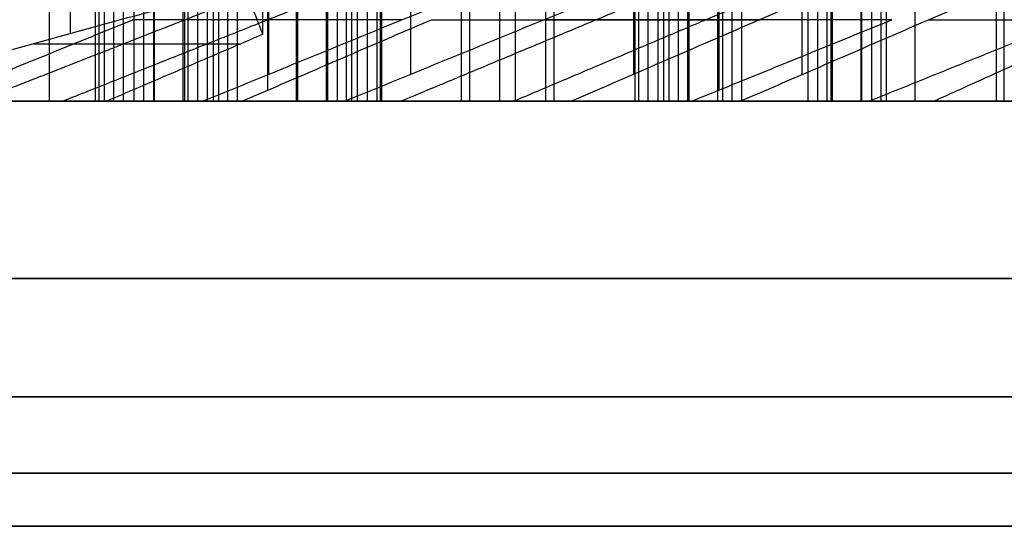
# Model space of a CAD drawing. Header units: centimetres. Extents: x -2.49 to 2.49, y -2.2 to 3.1.
# Tile 470 of 656: x -0.5054 to -0.4359, y -0.935 to -0.8992. Entities that reach past the tile are written whole.
import ezdxf

# ---------------------------------------------------------------- set-up
doc = ezdxf.new("R2010")
doc.units = ezdxf.units.CM
doc.layers.add('Default', color=7, linetype='Continuous', true_color=0x000000)

# ---------------------------------------------------------------- blocks, each defined once
blk = doc.blocks.new('124610')
at = {"layer": 'Default', "extrusion": (0, -1, 0)}
for start, end in [(0, 180), (180, 0)]:
    blk.add_arc((0, 0, -9.74142), 14, start, end, dxfattribs=at)
blk = doc.blocks.new('18388')
at = {"layer": 'Default'}
for p, q in [((-5.01821, 12.92994, -1.85205), (-5.01821, 12.39785, -1.85205)), ((-4.87822, 12.90108, 2.38115), (-4.87822, 12.36899, 2.38115)), ((-4.77773, 12.36899, 2.57686), (-4.77773, 12.90108, 2.57686)), ((-4.62049, 12.90108, -2.84921), (-4.62049, 12.36899, -2.84921)), ((-4.50125, 12.36899, -3.03409), (-4.50125, 12.90108, -3.03409)), ((-4.87866, 12.3579, -2.44893), (-4.87866, 12.88999, -2.44893)), ((-4.56017, 12.88999, 3.00058), (-4.56017, 12.3579, 3.00058)), ((-4.99791, 12.8798, -2.26405), (-4.99791, 12.35, -2.26405)), ((-4.45968, 12.35, 3.19629), (-4.45968, 12.8798, 3.19629)), ((-4.98745, 12.35, -2.66079), (-4.98745, 12.875, -2.66079)), ((-4.96617, 12.35, 3.98159), (-4.96617, 12.875, 3.98159)), ((-4.95885, 12.875, -3.05664), (-4.95885, 12.35, -3.05664)), ((-4.93855, 12.875, -3.46864), (-4.93855, 12.35, -3.46864)), ((-4.93758, 12.875, 3.58574), (-4.93758, 12.35, 3.58574)), ((-4.92809, 12.35, -3.86538), (-4.92809, 12.875, -3.86538)), ((-4.91728, 12.875, 3.17374), (-4.91728, 12.35, 3.17374)), ((-4.90682, 12.35, 2.777), (-4.90682, 12.875, 2.777)), ((-4.85836, 12.35, -2.86093), (-4.85836, 12.875, -2.86093)), ((-4.85739, 12.35, 4.19345), (-4.85739, 12.875, 4.19345)), ((-4.83709, 12.35, 3.78145), (-4.83709, 12.875, 3.78145)), ((-4.82977, 12.875, -3.25678), (-4.82977, 12.35, -3.25678)), ((-4.8193, 12.35, -3.65352), (-4.8193, 12.875, -3.65352)), ((-4.80849, 12.875, 3.3856), (-4.80849, 12.35, 3.3856)), ((-4.799, 12.35, -4.06552), (-4.799, 12.875, -4.06552)), ((-4.79803, 12.35, 2.98886), (-4.79803, 12.875, 2.98886)), ((-4.61952, 12.875, 4.20517), (-4.61952, 12.35, 4.20517)), ((-4.61003, 12.35, -3.24595), (-4.61003, 12.875, -3.24595)), ((-4.59922, 12.875, 3.79317), (-4.59922, 12.35, 3.79317)), ((-4.58876, 12.35, 3.39643), (-4.58876, 12.875, 3.39643)), ((-4.58144, 12.875, -3.6418), (-4.58144, 12.35, -3.6418)), ((-4.56113, 12.875, -4.0538), (-4.56113, 12.35, -4.0538)), ((-4.55067, 12.35, -4.45054), (-4.55067, 12.875, -4.45054)), ((-4.49044, 12.875, 4.00503), (-4.49044, 12.35, 4.00503)), ((-4.48095, 12.35, -3.44609), (-4.48095, 12.875, -3.44609)), ((-4.47998, 12.35, 3.60829), (-4.47998, 12.875, 3.60829)), ((-4.45235, 12.875, -3.84194), (-4.45235, 12.35, -3.84194)), ((-4.44189, 12.35, -4.23868), (-4.44189, 12.875, -4.23868)), ((-4.42159, 12.35, -4.65068), (-4.42159, 12.875, -4.65068)), ((-5.30608, 12.35, -3.2685), (-4.82919, 12.35, -3.2685)), ((-5.28481, 12.35, 3.37388), (-4.80792, 12.35, 3.37388)), ((-5.22724, 12.35, 2.20568), (-5.01708, 12.35, 2.20568)), ((-5.04636, 12.35, 3.6416), (-5.04636, 12.35, 3.10616)), ((-4.9859, 12.35, -2.69225), (-4.77367, 12.35, -2.69225)), ((-4.96675, 12.35, 3.99331), (-4.48986, 12.35, 3.99331)), ((-4.92867, 12.35, -3.85366), (-4.45177, 12.35, -3.85366)), ((-4.90953, 12.35, 2.83204), (-4.69209, 12.35, 2.83204)), ((-4.82928, 12.35, -2.59117), (-4.82928, 12.35, -2.87586)), ((-4.74659, 12.35, 3.02204), (-4.74659, 12.35, 2.73971)), ((-4.72831, 12.35, 4.26103), (-4.72831, 12.35, 3.72559)), ((-4.69022, 12.35, -3.58594), (-4.69022, 12.35, -4.12137)), ((-4.60808, 12.35, -3.28564), (-4.38643, 12.35, -3.28564)), ((-4.59081, 12.35, 3.4381), (-4.26797, 12.35, 3.4381)), ((-4.55125, 12.35, -4.43882), (-4.07436, 12.35, -4.43882)), ((-4.43912, 12.35, -3.21409), (-4.43912, 12.35, -3.46757)), ((-4.37482, 12.35, 3.67611), (-4.37482, 12.35, 3.30107))]:
    blk.add_line(p, q, dxfattribs=at)
at = {"layer": 'Default', "extrusion": (0, 1, 0)}
for centre, radius, start, end in [((0, 0, 12.35), 5.48052, 335.63926, 340.71367), ((0, 0, 12.35), 5.48052, 21.03765, 26.02892), ((0, 0, 12.35), 5.48052, 328.32905, 333.32032), ((0, 0, 12.35), 5.48052, 28.32905, 33.32032), ((0.00004, -0.00003, 12.35), 5.48047, 321.03761, 326.02892), ((0, 0, 12.35), 5.48052, 35.63926, 40.71367), ((0, 0, 12.0875), 6.975, 267.178989, 87.178989), ((0, 0, 12.05), 11.225, 266.985339, 86.985339)]:
    blk.add_arc(centre, radius, start, end, dxfattribs=at)
at = {"layer": 'Default', "extrusion": (0, -1, 0)}
blk.add_arc((0, 0, -12.225), 10.5875, 90, 270, dxfattribs=at)
at = {"layer": 'Default'}
for points, degree in [([(-4.88235, 12.92929, -2.18952), (-4.88235, 12.66325, -2.18952), (-4.88235, 12.3972, -2.18952)], 2), ([(-5.03283, 12.35, 3.09921), (-5.03283, 12.6125, 3.09921), (-5.03283, 12.875, 3.09921)], 2), ([(-5.00054, 12.875, 2.44396), (-5.00054, 12.6125, 2.44396), (-5.00054, 12.35, 2.44396)], 2), ([(-4.99421, 12.875, -2.52346), (-4.99421, 12.6125, -2.52346), (-4.99421, 12.35, -2.52346)], 2), ([(-4.98068, 12.875, -2.79812), (-4.98068, 12.6125, -2.79812), (-4.98068, 12.35, -2.79812)], 2), ([(-4.97294, 12.35, 4.11892), (-4.97294, 12.6125, 4.11892), (-4.97294, 12.875, 4.11892)], 2), ([(-4.95941, 12.875, 3.84426), (-4.95941, 12.6125, 3.84426), (-4.95941, 12.35, 3.84426)], 2), ([(-4.93486, 12.35, -3.72805), (-4.93486, 12.6125, -3.72805), (-4.93486, 12.875, -3.72805)], 2), ([(-4.92132, 12.35, -4.00271), (-4.92132, 12.6125, -4.00271), (-4.92132, 12.875, -4.00271)], 2), ([(-4.91358, 12.875, 2.91433), (-4.91358, 12.6125, 2.91433), (-4.91358, 12.35, 2.91433)], 2), ([(-4.90005, 12.35, 2.63967), (-4.90005, 12.6125, 2.63967), (-4.90005, 12.875, 2.63967)], 2), ([(-4.83653, 12.875, -3.11944), (-4.83653, 12.6125, -3.11944), (-4.83653, 12.35, -3.11944)], 2), ([(-4.823, 12.35, -3.39411), (-4.823, 12.6125, -3.39411), (-4.823, 12.875, -3.39411)], 2), ([(-4.81526, 12.35, 3.52293), (-4.81526, 12.6125, 3.52293), (-4.81526, 12.875, 3.52293)], 2), ([(-4.80173, 12.875, 3.24827), (-4.80173, 12.6125, 3.24827), (-4.80173, 12.35, 3.24827)], 2), ([(-4.74184, 12.35, 4.26798), (-4.74184, 12.6125, 4.26798), (-4.74184, 12.875, 4.26798)], 2), ([(-4.73604, 12.35, -2.92373), (-4.73604, 12.6125, -2.92373), (-4.73604, 12.875, -2.92373)], 2), ([(-4.71477, 12.35, 3.71864), (-4.71477, 12.6125, 3.71864), (-4.71477, 12.875, 3.71864)], 2), ([(-4.70375, 12.35, -3.57899), (-4.70375, 12.6125, -3.57899), (-4.70375, 12.875, -3.57899)], 2), ([(-4.68248, 12.875, 3.06339), (-4.68248, 12.6125, 3.06339), (-4.68248, 12.35, 3.06339)], 2), ([(-4.67669, 12.875, -4.12832), (-4.67669, 12.6125, -4.12832), (-4.67669, 12.35, -4.12832)], 2), ([(-4.6168, 12.875, -3.10862), (-4.6168, 12.6125, -3.10862), (-4.6168, 12.35, -3.10862)], 2), ([(-4.60326, 12.875, -3.38328), (-4.60326, 12.6125, -3.38328), (-4.60326, 12.35, -3.38328)], 2), ([(-4.59553, 12.875, 3.53376), (-4.59553, 12.6125, 3.53376), (-4.59553, 12.35, 3.53376)], 2), ([(-4.58199, 12.35, 3.2591), (-4.58199, 12.6125, 3.2591), (-4.58199, 12.875, 3.2591)], 2), ([(-4.55744, 12.35, -4.31321), (-4.55744, 12.6125, -4.31321), (-4.55744, 12.875, -4.31321)], 2), ([(-4.54391, 12.35, -4.58787), (-4.54391, 12.6125, -4.58787), (-4.54391, 12.875, -4.58787)], 2), ([(-4.4972, 12.35, 4.14236), (-4.4972, 12.6125, 4.14236), (-4.4972, 12.875, 4.14236)], 2), ([(-4.48367, 12.35, 3.8677), (-4.48367, 12.6125, 3.8677), (-4.48367, 12.875, 3.8677)], 2), ([(-4.45912, 12.35, -3.7046), (-4.45912, 12.6125, -3.7046), (-4.45912, 12.875, -3.7046)], 2), ([(-4.44558, 12.35, -3.97927), (-4.44558, 12.6125, -3.97927), (-4.44558, 12.875, -3.97927)], 2), ([(-4.36443, 12.875, 3.68282), (-4.36443, 12.6125, 3.68282), (-4.36443, 12.35, 3.68282)], 2), ([(-4.35863, 12.35, -3.50889), (-4.35863, 12.6125, -3.50889), (-4.35863, 12.875, -3.50889)], 2), ([(-5.0065, 12.51858, 0.32995), (-5.23758, 12.43429, 0.34518), (-5.46866, 12.35, 0.36041)], 2), ([(-4.94983, 12.51859, -0.82013), (-5.17832, 12.4343, -0.85799), (-5.40681, 12.35, -0.89585)], 2), ([(-4.74362, 12.46112, 2.06904), (-4.88354, 12.40556, 2.13007), (-5.02347, 12.35, 2.1911)], 2), ([(-4.51732, 12.46145, -2.52336), (-4.65099, 12.40572, -2.59802), (-4.78465, 12.35, -2.67269)], 2), ([(-4.44059, 12.4621, 2.65261), (-4.57279, 12.40605, 2.73158), (-4.70499, 12.35, 2.81055)], 2), ([(-4.16223, 12.46138, -3.0743), (-4.28531, 12.40569, -3.16521), (-4.40839, 12.35, -3.25611)], 2), ([(-5.14052, 12.36365, -1.78924), (-5.11337, 12.37132, -1.80318), (-5.05906, 12.38656, -1.83107), (-4.97751, 12.40912, -1.87294), (-4.9231, 12.42397, -1.90088), (-4.89589, 12.43134, -1.91485)], 3), ([(-4.89589, 12.43134, -1.91485), (-4.89438, 12.4278, -1.9454), (-4.89137, 12.42055, -2.00648), (-4.88686, 12.40917, -2.09804), (-4.88386, 12.40125, -2.15903), (-4.88235, 12.3972, -2.18952)], 3), ([(-4.89313, 12.42477, -1.97074), (-4.98841, 12.38739, -2.00912), (-5.08369, 12.35, -2.04749)], 2), ([(-4.92465, 12.35, 2.40499), (-4.9059, 12.35767, 2.39536), (-4.8684, 12.37301, 2.37611), (-4.81215, 12.39602, 2.34723), (-4.77465, 12.41136, 2.32797), (-4.7559, 12.41903, 2.31835)], 3), ([(-4.65541, 12.41903, 2.51405), (-4.67416, 12.41136, 2.52368), (-4.71166, 12.39602, 2.54294), (-4.76791, 12.37301, 2.57182), (-4.80541, 12.35767, 2.59107), (-4.82416, 12.35, 2.6007)], 3), ([(-4.50494, 12.41903, -2.77468), (-4.52265, 12.41136, -2.7861), (-4.55808, 12.39602, -2.80895), (-4.61121, 12.37301, -2.84322), (-4.64664, 12.35767, -2.86607), (-4.66435, 12.35, -2.87749)], 3), ([(-4.54511, 12.35, -3.06238), (-4.52739, 12.35767, -3.05095), (-4.49197, 12.37301, -3.0281), (-4.43883, 12.39602, -2.99383), (-4.40341, 12.41136, -2.97098), (-4.3857, 12.41903, -2.95956)], 3), ([(-4.97347, 12.40765, 1.89462), (-4.98922, 12.40125, 1.90271), (-5.02072, 12.38844, 1.91889), (-5.06797, 12.36922, 1.94315), (-5.09947, 12.35641, 1.95932), (-5.11522, 12.35, 1.96741)], 3), ([(-4.89702, 12.35, -2.46077), (-4.88214, 12.35641, -2.45117), (-4.85238, 12.36922, -2.43198), (-4.80775, 12.38844, -2.40319), (-4.77799, 12.40125, -2.384), (-4.76311, 12.40765, -2.3744)], 3), ([(-4.57959, 12.35, 3.01056), (-4.56385, 12.35641, 3.00247), (-4.53235, 12.36922, 2.9863), (-4.4851, 12.38844, 2.96204), (-4.4536, 12.40125, 2.94586), (-4.43785, 12.40765, 2.93777)], 3), ([(-4.88235, 12.3972, -2.18952), (-4.8946, 12.39196, -2.19742), (-4.9191, 12.38147, -2.21322), (-4.95584, 12.36574, -2.23691), (-4.98033, 12.35525, -2.25271), (-4.99257, 12.35, -2.26061)], 3), ([(-4.33736, 12.3972, 3.13348), (-4.35032, 12.39196, 3.14014), (-4.37625, 12.38147, 3.15345), (-4.41514, 12.36574, 3.17342), (-4.44107, 12.35525, 3.18674), (-4.45403, 12.35, 3.19339)], 3), ([(-5.03283, 12.35, 3.09921), (-5.15515, 12.35, 3.16202), (-5.27746, 12.35, 3.22483)], 2), ([(-5.23164, 12.35, 2.2949), (-5.11609, 12.35, 2.36943), (-5.00054, 12.35, 2.44396)], 2), ([(-4.99257, 12.35, -2.26061), (-5.05301, 12.35, -2.29959), (-5.11346, 12.35, -2.33857)], 2), ([(-5.08117, 12.35, -2.99383), (-4.95885, 12.35, -3.05664), (-4.83653, 12.35, -3.11944)], 2), ([(-5.0599, 12.35, 3.64855), (-4.93758, 12.35, 3.58574), (-4.81526, 12.35, 3.52293)], 2), ([(-4.823, 12.35, -3.39411), (-4.93855, 12.35, -3.46864), (-5.0541, 12.35, -3.54316)], 2), ([(-4.80173, 12.35, 3.24827), (-4.91728, 12.35, 3.17374), (-5.03283, 12.35, 3.09921)], 2), ([(-5.00054, 12.35, 2.44396), (-4.96259, 12.35, 2.42447), (-4.92465, 12.35, 2.40499)], 2), ([(-4.99421, 12.35, -2.52346), (-4.94561, 12.35, -2.49211), (-4.89702, 12.35, -2.46077)], 2), ([(-4.98068, 12.35, -2.79812), (-4.98745, 12.35, -2.66079), (-4.99421, 12.35, -2.52346)], 2), ([(-4.73604, 12.35, -2.92373), (-4.85836, 12.35, -2.86093), (-4.98068, 12.35, -2.79812)], 2), ([(-4.95941, 12.35, 3.84426), (-4.96617, 12.35, 3.98159), (-4.97294, 12.35, 4.11892)], 2), ([(-4.97294, 12.35, 4.11892), (-4.85739, 12.35, 4.19345), (-4.74184, 12.35, 4.26798)], 2), ([(-4.71477, 12.35, 3.71864), (-4.83709, 12.35, 3.78145), (-4.95941, 12.35, 3.84426)], 2), ([(-4.92132, 12.35, -4.00271), (-4.92809, 12.35, -3.86538), (-4.93486, 12.35, -3.72805)], 2), ([(-4.93486, 12.35, -3.72805), (-4.8193, 12.35, -3.65352), (-4.70375, 12.35, -3.57899)], 2), ([(-4.67669, 12.35, -4.12832), (-4.799, 12.35, -4.06552), (-4.92132, 12.35, -4.00271)], 2), ([(-4.91358, 12.35, 2.91433), (-4.79803, 12.35, 2.98886), (-4.68248, 12.35, 3.06339)], 2), ([(-4.90005, 12.35, 2.63967), (-4.90682, 12.35, 2.777), (-4.91358, 12.35, 2.91433)], 2), ([(-4.82416, 12.35, 2.6007), (-4.8621, 12.35, 2.62018), (-4.90005, 12.35, 2.63967)], 2), ([(-4.83653, 12.35, -3.11944), (-4.82977, 12.35, -3.25678), (-4.823, 12.35, -3.39411)], 2), ([(-4.81526, 12.35, 3.52293), (-4.80849, 12.35, 3.3856), (-4.80173, 12.35, 3.24827)], 2), ([(-4.74184, 12.35, 4.26798), (-4.61952, 12.35, 4.20517), (-4.4972, 12.35, 4.14236)], 2), ([(-4.66435, 12.35, -2.87749), (-4.7002, 12.35, -2.90061), (-4.73604, 12.35, -2.92373)], 2), ([(-4.48367, 12.35, 3.8677), (-4.59922, 12.35, 3.79317), (-4.71477, 12.35, 3.71864)], 2), ([(-4.70375, 12.35, -3.57899), (-4.58144, 12.35, -3.6418), (-4.45912, 12.35, -3.7046)], 2), ([(-4.68248, 12.35, 3.06339), (-4.63104, 12.35, 3.03697), (-4.57959, 12.35, 3.01056)], 2), ([(-4.44558, 12.35, -3.97927), (-4.56113, 12.35, -4.0538), (-4.67669, 12.35, -4.12832)], 2), ([(-4.6168, 12.35, -3.10862), (-4.58095, 12.35, -3.0855), (-4.54511, 12.35, -3.06238)], 2), ([(-4.60326, 12.35, -3.38328), (-4.61003, 12.35, -3.24595), (-4.6168, 12.35, -3.10862)], 2), ([(-4.35863, 12.35, -3.50889), (-4.48095, 12.35, -3.44609), (-4.60326, 12.35, -3.38328)], 2), ([(-4.59553, 12.35, 3.53376), (-4.47998, 12.35, 3.60829), (-4.36443, 12.35, 3.68282)], 2), ([(-4.58199, 12.35, 3.2591), (-4.58876, 12.35, 3.39643), (-4.59553, 12.35, 3.53376)], 2), ([(-4.45403, 12.35, 3.19339), (-4.51801, 12.35, 3.22624), (-4.58199, 12.35, 3.2591)], 2), ([(-4.54391, 12.35, -4.58787), (-4.55067, 12.35, -4.45054), (-4.55744, 12.35, -4.31321)], 2), ([(-4.55744, 12.35, -4.31321), (-4.44189, 12.35, -4.23868), (-4.32634, 12.35, -4.16415)], 2), ([(-4.29927, 12.35, -4.71348), (-4.42159, 12.35, -4.65068), (-4.54391, 12.35, -4.58787)], 2), ([(-4.4972, 12.35, 4.14236), (-4.49044, 12.35, 4.00503), (-4.48367, 12.35, 3.8677)], 2), ([(-4.45912, 12.35, -3.7046), (-4.45235, 12.35, -3.84194), (-4.44558, 12.35, -3.97927)], 2), ([(-4.36443, 12.35, 3.68282), (-4.25927, 12.35, 3.62882), (-4.15412, 12.35, 3.57483)], 2), ([(-4.26143, 12.35, -3.44621), (-4.31003, 12.35, -3.47755), (-4.35863, 12.35, -3.50889)], 2)]:
    blk.add_open_spline(points, degree=degree, dxfattribs=at)
for points, weights in [([(-4.78382, 12.40761, 2.33268), (-4.88853, 12.40761, 2.11794), (-4.97358, 12.40761, 1.89468)], [0.999442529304, 0.998492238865, 0.999552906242]), ([(-4.76322, 12.40761, -2.37447), (-4.65663, 12.40761, -2.58829), (-4.53132, 12.40761, -2.79169)], [0.999526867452, 0.998474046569, 0.999432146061]), ([(-4.43796, 12.40761, 2.93783), (-4.56984, 12.40761, 2.73862), (-4.68333, 12.40761, 2.52839)], [0.999511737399, 0.998474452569, 0.999448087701]), ([(-4.41207, 12.40761, -2.97657), (-4.27846, 12.40761, -3.17462), (-4.12764, 12.40761, -3.35991)], [0.999419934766, 0.998463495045, 0.999517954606]), ([(-5.04408, 12.39067, -1.83876), (-4.97739, 12.39067, -2.02172), (-4.89761, 12.39067, -2.19936)], [0.999541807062, 0.998938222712, 0.999648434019])]:
    blk.add_rational_spline(points, weights, degree=2, dxfattribs=at)
blk = doc.blocks.new('F1610M_ASM')
at = {"layer": 'Default'}
for name, p in [('124610', (0, -19)), ('18388', (0, -21.4))]:
    blk.add_blockref(name, p, dxfattribs=at)

msp = doc.modelspace()

# ---------------------------------------------------------------- block references
at = {"layer": 'Default', "xscale": 0.1, "yscale": 0.1, "zscale": 0.1}
msp.add_blockref('F1610M_ASM', (0, 0), dxfattribs=at)

doc.saveas('drawing.dxf')
